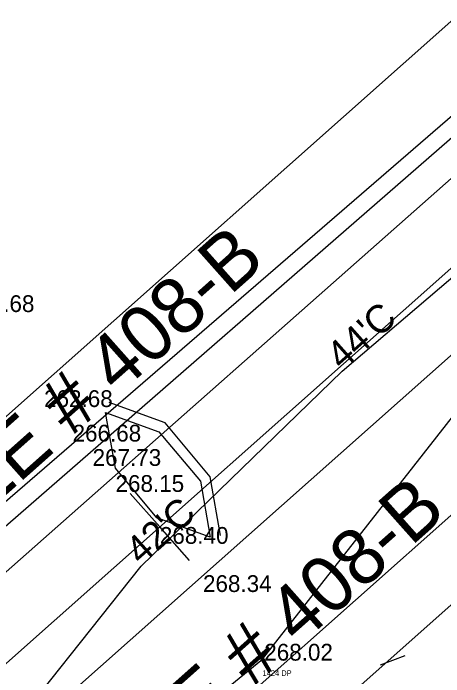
# Model space of a CAD drawing. Extents: x 49683 to 58852, y 49525 to 54803.
# Drawn here: x 55134.7 to 55211.6, y 52981.9 to 53100.5 of the extents above; entities that cross this region are included whole.
import ezdxf

# ---------------------------------------------------------------- set-up
doc = ezdxf.new("R2010")
doc.units = 0
for name, color, linetype in [('Level 1', 7, 'Continuous'), ('Level 10', 7, 'Continuous'), ('Level 13', 7, 'Continuous'), ('Level 18', 7, 'Continuous'), ('Level 19', 7, 'Continuous'), ('Level 20', 7, 'Continuous'), ('Level 25', 7, 'Continuous'), ('Level 3', 7, 'Continuous'), ('Level 32', 7, 'Continuous'), ('Level 34', 7, 'Continuous'), ('Level 48', 7, 'Continuous'), ('Level 58', 7, 'Continuous'), ('Level 7', 7, 'Continuous'), ('Level 8', 7, 'Continuous')]:
    doc.layers.add(name, color=color, linetype=linetype)

msp = doc.modelspace()

# ---------------------------------------------------------------- linework, layer by layer
at = {"layer": 'Level 1'}
for p, q in [((52544.81, 50683.3), (55534.58, 53340.86)), ((55160.88, 53008.68), (55155.56, 53014.66)), ((55166.19, 53002.7), (55160.88, 53008.68))]:
    msp.add_line(p, q, dxfattribs=at)
at = {"layer": 'Level 10'}
msp.add_line((55039.31, 52932.12), (55223.63, 53091.32), dxfattribs=at)
at = {"layer": 'Level 13'}
for p, q in [((54971.79, 52884.76), (55235.68, 53119.33)), ((55279.53, 53070), (53969.03, 51905.11))]:
    msp.add_line(p, q, dxfattribs=at)
at = {"layer": 'Level 18'}
for p, q in [((55193.45, 53036.53), (55231.53, 53068.95)), ((55157.54, 53001.67), (55193.45, 53036.53)), ((55125.98, 52961.91), (55157.54, 53001.67))]:
    msp.add_line(p, q, dxfattribs=at)
at = {"layer": 'Level 19'}
msp.add_line((54181.77, 52078.16), (56150.85, 53828.45), dxfattribs=at)
at = {"layer": 'Level 20'}
msp.add_line((54173.8, 52087.13), (55269.45, 53061.04), dxfattribs=at)
at = {"layer": 'Level 3'}
for p, q in [((55048.41, 52925.43), (55227.38, 53083.78)), ((55065.24, 52908.36), (55241.71, 53064.82))]:
    msp.add_line(p, q, dxfattribs=at)
at = {"layer": 'Level 34'}
for p, q in [((55161.82, 53027.28), (55151.82, 53030.92)), ((55152.94, 53019.18), (55151.18, 53029.16)), ((55151.18, 53029.16), (55160.7, 53025.69)), ((55169.9, 53017.65), (55161.82, 53027.28)), ((55160.7, 53025.69), (55168.14, 53016.83)), ((55160.37, 53010.31), (55152.94, 53019.18)), ((55171.75, 53007.17), (55169.9, 53017.65)), ((55168.14, 53016.83), (55169.9, 53006.85)), ((55169.9, 53006.85), (55160.37, 53010.31)), ((55200.35, 52984.04), (55204.76, 52985.69))]:
    msp.add_line(p, q, dxfattribs=at)
at = {"layer": 'Level 7'}
msp.add_line((55042.06, 52929.32), (55225.18, 53088.89), dxfattribs=at)
at = {"layer": 'Level 8'}
for p, q in [((55179.24, 52985.05), (55241.71, 53064.82)), ((55125.68, 52941.41), (55179.24, 52985.05))]:
    msp.add_line(p, q, dxfattribs=at)

# ---------------------------------------------------------------- texts
at = {"layer": 'Level 25'}
for p in [(55083.2, 52969.74), (55115.53, 52924.89)]:
    msp.add_text("33' R/W FILE # 408-B", height=10, rotation=41.6333, dxfattribs=at).set_placement(p)
at = {"layer": 'Level 32'}
for s, p in [('259.68', (55126.21, 53047.09)), ('262.68', (55140.2, 53030.11)), ('266.68', (55145.29, 53023.94)), ('267.73', (55148.87, 53019.59)), ('268.15', (55152.97, 53014.94)), ('268.40', (55160.89, 53005.66)), ('268.34', (55168.6, 52997.05)), ('268.02', (55179.55, 52984.78))]:
    msp.add_text(s, height=3, dxfattribs=at).set_placement(p)
at = {"layer": 'Level 48'}
for s, rotation, p in [("44'C", 41.6334, (55193.45, 53036.53)), ("42'C", 41.6333, (55157.54, 53001.67))]:
    msp.add_text(s, height=5, rotation=rotation, dxfattribs=at).set_placement(p)
at = {"layer": 'Level 58'}
msp.add_text('1424 DP', height=1, dxfattribs=at).set_placement((55179.24, 52982.05))

doc.saveas('drawing.dxf')
